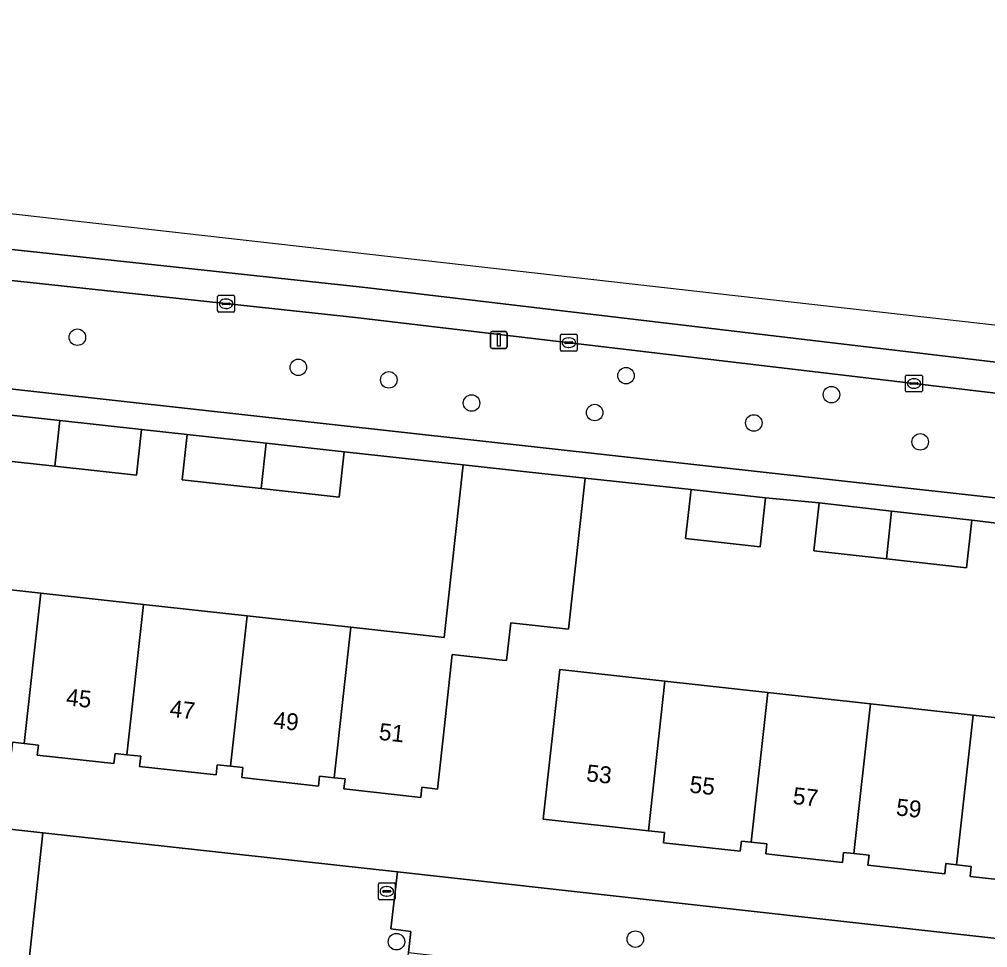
# Model space of a CAD drawing. Extents: x 162082 to 163401, y 388089 to 388636.
# Drawn here: x 163011.1 to 163068.5, y 388498.9 to 388553.8 of the extents above; entities that cross this region are included whole.
import ezdxf

# ---------------------------------------------------------------- set-up
doc = ezdxf.new("R2010")
doc.units = 0
for name, color, linetype in [('IMGEO_Boom', 7, 'Continuous'), ('IMGEO_Brandkraan', 7, 'Continuous'), ('IMGEO_Erf', 7, 'Continuous'), ('IMGEO_Groenvoorziening', 7, 'Continuous'), ('IMGEO_Kolk', 7, 'Continuous'), ('IMGEO_Lichtmast', 7, 'Continuous'), ('IMGEO_Pand', 7, 'Continuous'), ('IMGEO_Pand_nummerreeks', 7, 'Continuous'), ('IMGEO_Rijbaan_lokaal_gesloten', 7, 'Continuous'), ('IMGEO_Voetpad_open', 7, 'Continuous')]:
    doc.layers.add(name, color=color, linetype=linetype)

msp = doc.modelspace()

# ---------------------------------------------------------------- linework, layer by layer
at = {"layer": 'IMGEO_Boom'}
for centre in [(163014.565, 388535.028), (163027.645, 388533.243), (163047.05, 388532.752), (163033.004, 388532.504), (163059.215, 388531.629), (163037.905, 388531.13), (163045.194, 388530.568), (163054.617, 388529.954), (163064.471, 388528.831), (163047.605, 388499.39), (163033.457, 388499.236)]:
    msp.add_circle(centre, 0.489, dxfattribs=at)
at = {"layer": 'IMGEO_Brandkraan'}
for p, q in [((163032.46, 388502.718), (163033.312, 388502.718)), ((163032.385, 388501.792), (163032.385, 388502.644)), ((163032.644, 388502.212), (163032.644, 388502.224)), ((163033.082, 388502.175), (163032.684, 388502.175)), ((163032.687, 388502.261), (163033.085, 388502.261)), ((163032.873, 388502.498), (163032.898, 388502.498)), ((163033.128, 388502.224), (163033.128, 388502.212)), ((163033.386, 388502.644), (163033.386, 388501.792)), ((163033.312, 388501.718), (163032.46, 388501.718)), ((163032.896, 388501.938), (163032.871, 388501.938))]:
    msp.add_line(p, q, dxfattribs=at)
for points in [[(163032.46, 388502.718), (163033.312, 388502.718)], [(163032.385, 388501.792), (163032.385, 388502.644)], [(163033.386, 388502.644), (163033.386, 388501.792)], [(163033.312, 388501.718), (163032.46, 388501.718)]]:
    msp.add_lwpolyline(points, dxfattribs=at)
for centre, radius, start, end in [((163032.462, 388502.642), 0.0765, 91.55205, 178.44795), ((163032.462, 388502.642), 0.0765, 91.55205, 178.44795), ((163033.31, 388502.642), 0.0765, 1.55205, 88.44795), ((163033.31, 388502.642), 0.0765, 1.55205, 88.44795), ((163032.684, 388502.221), 0.0403, 85.87752, 175.75265), ((163032.681, 388502.211), 0.0366, 178.93798, 274.71019), ((163033.085, 388502.218), 0.043, 264.86636, 352.45326), ((163033.089, 388502.223), 0.0386, 1.73085, 96.63898), ((163032.462, 388501.794), 0.0765, 181.55205, 268.44795), ((163032.462, 388501.794), 0.0765, 181.55205, 268.44795), ((163033.31, 388501.794), 0.0765, 271.55205, 358.44795), ((163033.31, 388501.794), 0.0765, 271.55205, 358.44795)]:
    msp.add_arc(centre, radius, start, end, dxfattribs=at)
for centre, major_axis, ratio, start_param, end_param in [((163032.872, 388502.218), (-0.387, 0.002), 0.722429, 4.712389, 7.853982), ((163032.897, 388502.218), (-0.39, 0.002), 0.717154, 1.570796, 4.712389)]:
    msp.add_ellipse(centre, major_axis=major_axis, ratio=ratio, start_param=start_param, end_param=end_param, dxfattribs=at)
at = {"layer": 'IMGEO_Erf'}
for points in [[(163006.144, 388520.566), (163012.403, 388519.876), (163018.473, 388519.207), (163024.622, 388518.529), (163030.752, 388517.854), (163036.277, 388517.243), (163037.405, 388527.476), (163030.369, 388528.242), (163030.073, 388525.558), (163025.454, 388526.067), (163020.759, 388526.585), (163021.055, 388529.269), (163018.365, 388529.555), (163018.068, 388526.862), (163013.233, 388527.395), (163008.697, 388527.895)], [(163070.626, 388523.819), (163067.532, 388524.199), (163067.213, 388521.368), (163062.466, 388521.903), (163058.165, 388522.387), (163058.485, 388525.218), (163055.312, 388525.525), (163054.985, 388522.619), (163050.575, 388523.116), (163050.903, 388526.021), (163044.628, 388526.684), (163043.641, 388517.737), (163040.226, 388518.113), (163039.98, 388515.883), (163039.722, 388515.912), (163036.759, 388516.239), (163036.275, 388511.846), (163035.881, 388508.277), (163034.957, 388508.379), (163034.892, 388507.783), (163030.35, 388508.284), (163030.415, 388508.879), (163029.769, 388508.95), (163028.904, 388509.046), (163028.839, 388508.451), (163024.296, 388508.952), (163024.361, 388509.548), (163023.639, 388509.627), (163022.85, 388509.714), (163022.785, 388509.119), (163018.243, 388509.619), (163018.318, 388510.214), (163017.49, 388510.305), (163016.797, 388510.381), (163016.732, 388509.786), (163012.19, 388510.287), (163012.255, 388510.882), (163011.42, 388510.974), (163010.744, 388511.048)], [(163071.974, 388502.598), (163067.431, 388503.099), (163067.496, 388503.694), (163066.623, 388503.791), (163065.986, 388503.861), (163065.921, 388503.265), (163061.378, 388503.766), (163061.443, 388504.362), (163060.542, 388504.462), (163059.932, 388504.529), (163059.867, 388503.933), (163055.325, 388504.434), (163055.39, 388505.03), (163054.461, 388505.133), (163053.879, 388505.197), (163053.814, 388504.6), (163049.272, 388505.101), (163049.337, 388505.698), (163048.38, 388505.803), (163042.152, 388506.489), (163043.129, 388515.345), (163049.357, 388514.658), (163055.438, 388513.988), (163061.519, 388513.317), (163067.6, 388512.646), (163073.681, 388511.976)], [(163000, 388507.065), (163012.52, 388505.684), (163033.514, 388503.369), (163063.858, 388500), (163153.515, 388490.057)]]:
    msp.add_lwpolyline(points, dxfattribs=at)
at = {"layer": 'IMGEO_Groenvoorziening'}
msp.add_lwpolyline([(163069.433, 388531.658), (163031.039, 388536.202), (163000, 388539.522), (162992.744, 388540.298), (162992.032, 388534.021), (163000, 388533.142), (163155.658, 388515.929), (163156.391, 388522.352), (163145.834, 388523.559), (163144.608, 388523.695)], close=True, dxfattribs=at)
at = {"layer": 'IMGEO_Kolk'}
for p, q in [((163022.87, 388536.583), (163022.87, 388537.435)), ((163022.945, 388537.509), (163023.797, 388537.509)), ((163023.358, 388537.289), (163023.383, 388537.289)), ((163023.871, 388537.435), (163023.871, 388536.583)), ((163023.797, 388536.509), (163022.945, 388536.509)), ((163023.129, 388537.003), (163023.129, 388537.015)), ((163023.567, 388536.966), (163023.169, 388536.966)), ((163023.172, 388537.052), (163023.57, 388537.052)), ((163023.381, 388536.729), (163023.356, 388536.729)), ((163023.613, 388537.015), (163023.613, 388537.003)), ((163043.161, 388534.281), (163043.161, 388535.133)), ((163043.236, 388535.207), (163044.088, 388535.207)), ((163043.649, 388534.987), (163043.674, 388534.987)), ((163044.162, 388535.133), (163044.162, 388534.281)), ((163044.088, 388534.207), (163043.236, 388534.207)), ((163043.42, 388534.701), (163043.42, 388534.713)), ((163043.858, 388534.664), (163043.46, 388534.664)), ((163043.463, 388534.75), (163043.861, 388534.75)), ((163043.672, 388534.427), (163043.647, 388534.427)), ((163043.904, 388534.713), (163043.904, 388534.701)), ((163063.597, 388531.862), (163063.597, 388532.714)), ((163063.672, 388532.788), (163064.524, 388532.788)), ((163064.085, 388532.568), (163064.11, 388532.568)), ((163064.598, 388532.714), (163064.598, 388531.862)), ((163063.856, 388532.282), (163063.856, 388532.294)), ((163064.294, 388532.245), (163063.896, 388532.245)), ((163063.899, 388532.331), (163064.297, 388532.331)), ((163064.108, 388532.008), (163064.083, 388532.008)), ((163064.34, 388532.294), (163064.34, 388532.282)), ((163064.524, 388531.788), (163063.672, 388531.788))]:
    msp.add_line(p, q, dxfattribs=at)
for points in [[(163022.87, 388536.583), (163022.87, 388537.435)], [(163022.945, 388537.509), (163023.797, 388537.509)], [(163023.871, 388537.435), (163023.871, 388536.583)], [(163023.797, 388536.509), (163022.945, 388536.509)], [(163043.161, 388534.281), (163043.161, 388535.133)], [(163043.236, 388535.207), (163044.088, 388535.207)], [(163044.162, 388535.133), (163044.162, 388534.281)], [(163044.088, 388534.207), (163043.236, 388534.207)], [(163063.597, 388531.862), (163063.597, 388532.714)], [(163063.672, 388532.788), (163064.524, 388532.788)], [(163064.598, 388532.714), (163064.598, 388531.862)], [(163064.524, 388531.788), (163063.672, 388531.788)]]:
    msp.add_lwpolyline(points, dxfattribs=at)
for centre, radius, start, end in [((163022.947, 388537.433), 0.0765, 91.55205, 178.44795), ((163022.947, 388537.433), 0.0765, 91.55205, 178.44795), ((163023.795, 388537.433), 0.0765, 1.55205, 88.44795), ((163023.795, 388537.433), 0.0765, 1.55205, 88.44795), ((163022.947, 388536.585), 0.0765, 181.55205, 268.44795), ((163022.947, 388536.585), 0.0765, 181.55205, 268.44795), ((163023.169, 388537.012), 0.0403, 85.87752, 175.75265), ((163023.166, 388537.002), 0.0366, 178.93798, 274.71019), ((163023.57, 388537.009), 0.043, 264.86636, 352.45326), ((163023.574, 388537.014), 0.0386, 1.73085, 96.63898), ((163023.795, 388536.585), 0.0765, 271.55205, 358.44795), ((163023.795, 388536.585), 0.0765, 271.55205, 358.44795), ((163043.238, 388535.131), 0.0765, 91.55205, 178.44795), ((163043.238, 388535.131), 0.0765, 91.55205, 178.44795), ((163044.086, 388535.131), 0.0765, 1.55205, 88.44795), ((163044.086, 388535.131), 0.0765, 1.55205, 88.44795), ((163043.238, 388534.283), 0.0765, 181.55205, 268.44795), ((163043.238, 388534.283), 0.0765, 181.55205, 268.44795), ((163043.46, 388534.71), 0.0403, 85.87752, 175.75265), ((163043.457, 388534.7), 0.0366, 178.93798, 274.71019), ((163043.861, 388534.707), 0.043, 264.86636, 352.45326), ((163043.865, 388534.712), 0.0386, 1.73085, 96.63898), ((163044.086, 388534.283), 0.0765, 271.55205, 358.44795), ((163044.086, 388534.283), 0.0765, 271.55205, 358.44795), ((163063.674, 388532.712), 0.0765, 91.55205, 178.44795), ((163063.674, 388532.712), 0.0765, 91.55205, 178.44795), ((163064.522, 388532.712), 0.0765, 1.55205, 88.44795), ((163064.522, 388532.712), 0.0765, 1.55205, 88.44795), ((163063.896, 388532.291), 0.0403, 85.87752, 175.75265), ((163063.893, 388532.281), 0.0366, 178.93798, 274.71019), ((163064.297, 388532.288), 0.043, 264.86636, 352.45326), ((163064.301, 388532.293), 0.0386, 1.73085, 96.63898), ((163063.674, 388531.864), 0.0765, 181.55205, 268.44795), ((163063.674, 388531.864), 0.0765, 181.55205, 268.44795), ((163064.522, 388531.864), 0.0765, 271.55205, 358.44795), ((163064.522, 388531.864), 0.0765, 271.55205, 358.44795)]:
    msp.add_arc(centre, radius, start, end, dxfattribs=at)
for centre, major_axis, ratio, start_param, end_param in [((163023.357, 388537.009), (-0.387, 0.002), 0.722429, 4.712389, 7.853982), ((163023.382, 388537.009), (-0.39, 0.002), 0.717154, 1.570796, 4.712389), ((163043.648, 388534.707), (-0.387, 0.002), 0.722429, 4.712389, 7.853982), ((163043.673, 388534.707), (-0.39, 0.002), 0.717154, 1.570796, 4.712389), ((163064.084, 388532.288), (-0.387, 0.002), 0.722429, 4.712389, 7.853982), ((163064.109, 388532.288), (-0.39, 0.002), 0.717154, 1.570796, 4.712389)]:
    msp.add_ellipse(centre, major_axis=major_axis, ratio=ratio, start_param=start_param, end_param=end_param, dxfattribs=at)
at = {"layer": 'IMGEO_Lichtmast'}
for p, q in [((163039.121, 388535.365), (163039.911, 388535.365)), ((163039.911, 388535.365), (163039.121, 388535.365)), ((163039.021, 388534.465), (163039.021, 388535.265)), ((163039.021, 388535.265), (163039.021, 388534.465)), ((163040.011, 388535.265), (163040.011, 388534.465)), ((163040.011, 388534.465), (163040.011, 388535.265)), ((163039.911, 388534.365), (163039.121, 388534.365)), ((163039.121, 388534.365), (163039.911, 388534.365))]:
    msp.add_line(p, q, dxfattribs=at)
msp.add_lwpolyline([(163039.441, 388535.24), (163039.591, 388535.24), (163039.591, 388534.49), (163039.441, 388534.49), (163039.441, 388535.24)], dxfattribs=at)
for centre, start, end in [((163039.121, 388535.265), 90, 180), ((163039.121, 388535.265), 90, 180), ((163039.911, 388535.265), 0, 90), ((163039.911, 388535.265), 360, 90), ((163039.121, 388534.465), 180, 270), ((163039.121, 388534.465), 180, 270), ((163039.911, 388534.465), 270, 0), ((163039.911, 388534.465), 270, 0)]:
    msp.add_arc(centre, 0.1, start, end, dxfattribs=at)
at = {"layer": 'IMGEO_Pand'}
for points in [[(163013.531, 388530.088), (163008.994, 388530.588), (163008.697, 388527.895), (163013.233, 388527.395)], [(163013.531, 388530.088), (163013.233, 388527.395), (163018.068, 388526.862), (163018.365, 388529.555)], [(163025.751, 388528.751), (163021.055, 388529.269), (163020.759, 388526.585), (163025.454, 388526.067)], [(163025.751, 388528.751), (163025.454, 388526.067), (163030.073, 388525.558), (163030.369, 388528.242)], [(163030.752, 388517.854), (163029.769, 388508.95), (163030.415, 388508.879), (163030.35, 388508.284), (163034.892, 388507.783), (163034.957, 388508.379), (163035.881, 388508.277), (163036.275, 388511.846), (163036.759, 388516.239), (163039.722, 388515.912), (163039.98, 388515.883), (163040.226, 388518.113), (163043.641, 388517.737), (163044.628, 388526.684), (163041.331, 388527.048), (163037.405, 388527.476), (163036.277, 388517.243)], [(163050.903, 388526.021), (163050.575, 388523.116), (163054.985, 388522.619), (163055.312, 388525.525)], [(163062.466, 388521.903), (163062.779, 388524.734), (163058.485, 388525.218), (163058.165, 388522.387)], [(163062.466, 388521.903), (163067.213, 388521.368), (163067.532, 388524.199), (163062.779, 388524.734)], [(163006.144, 388520.566), (163005.162, 388511.664), (163006.201, 388511.55), (163006.136, 388510.955), (163010.679, 388510.454), (163010.744, 388511.048), (163011.42, 388510.974), (163012.403, 388519.876)], [(163018.473, 388519.207), (163012.403, 388519.876), (163011.42, 388510.974), (163012.255, 388510.882), (163012.19, 388510.287), (163016.732, 388509.786), (163016.797, 388510.381), (163017.49, 388510.305)], [(163023.639, 388509.627), (163024.622, 388518.529), (163018.473, 388519.207), (163017.49, 388510.305), (163018.318, 388510.214), (163018.243, 388509.619), (163022.785, 388509.119), (163022.85, 388509.714)], [(163023.639, 388509.627), (163024.361, 388509.548), (163024.296, 388508.952), (163028.839, 388508.451), (163028.904, 388509.046), (163029.769, 388508.95), (163030.752, 388517.854), (163024.622, 388518.529)], [(163048.38, 388505.803), (163049.357, 388514.658), (163043.129, 388515.345), (163042.152, 388506.489)], [(163048.38, 388505.803), (163049.337, 388505.698), (163049.272, 388505.101), (163053.814, 388504.6), (163053.879, 388505.197), (163054.461, 388505.133), (163055.438, 388513.988), (163049.357, 388514.658)], [(163060.542, 388504.462), (163061.519, 388513.317), (163055.438, 388513.988), (163054.461, 388505.133), (163055.39, 388505.03), (163055.325, 388504.434), (163059.867, 388503.933), (163059.932, 388504.529)], [(163066.623, 388503.791), (163067.6, 388512.646), (163061.519, 388513.317), (163060.542, 388504.462), (163061.443, 388504.362), (163061.378, 388503.766), (163065.921, 388503.265), (163065.986, 388503.861)], [(163073.681, 388511.976), (163067.6, 388512.646), (163066.623, 388503.791), (163067.496, 388503.694), (163067.431, 388503.099), (163071.974, 388502.598), (163072.039, 388503.193), (163072.704, 388503.12)]]:
    msp.add_lwpolyline(points, close=True, dxfattribs=at)
at = {"layer": 'IMGEO_Rijbaan_lokaal_gesloten'}
for points in [[(163178.982, 388523.125), (163175.64, 388523.673), (162908.848, 388553.848), (162908.609, 388551.708), (162949.636, 388547.042), (162964.238, 388545.381), (162989.572, 388542.5), (163000.195, 388541.342), (163031.254, 388538.019), (163031.947, 388537.937), (163069.626, 388533.478), (163131.386, 388526.936), (163144.801, 388525.515), (163163.528, 388523.377)], [(162964.238, 388545.381), (162949.636, 388547.042), (162908.609, 388551.708), (162908.406, 388549.888), (162910.704, 388549.627), (162914.4, 388549.207), (162919.873, 388548.585), (162964.031, 388543.563), (162989.365, 388540.682), (162992.744, 388540.298), (163000, 388539.522), (163031.039, 388536.202), (163069.433, 388531.658), (163144.608, 388523.695), (163145.834, 388523.559), (163156.391, 388522.352), (163163.25, 388521.568)], [(163163.528, 388523.377), (163144.801, 388525.515), (163131.386, 388526.936), (163069.626, 388533.478), (163031.947, 388537.937), (163031.254, 388538.019), (163000.195, 388541.342), (162989.572, 388542.5), (162964.238, 388545.381)]]:
    msp.add_lwpolyline(points, dxfattribs=at)
at = {"layer": 'IMGEO_Voetpad_open'}
for points in [[(163155.658, 388515.929), (163000, 388533.142)], [(163008.994, 388530.588), (163013.531, 388530.088), (163018.365, 388529.555), (163021.055, 388529.269), (163025.751, 388528.751), (163030.369, 388528.242), (163037.405, 388527.476), (163041.331, 388527.048), (163044.628, 388526.684), (163050.903, 388526.021), (163055.312, 388525.525), (163058.485, 388525.218), (163062.779, 388524.734), (163067.532, 388524.199), (163070.626, 388523.819)], [(163031.637, 388498.413), (163034.123, 388498.146), (163034.174, 388498.595), (163034.318, 388499.849), (163033.128, 388500), (163033.514, 388503.369), (163012.52, 388505.684), (163010.117, 388483.387), (163007.709, 388461.677), (163006.728, 388452.585), (163006.395, 388449.048)], [(163063.858, 388500), (163033.514, 388503.369), (163033.128, 388500), (163034.318, 388499.849), (163034.174, 388498.595), (163041.533, 388497.772), (163041.485, 388497.337), (163042.175, 388497.258), (163042.677, 388497.199)], [(163168.373, 388488.286), (163166.876, 388488.46), (163166.867, 388488.448), (163161.74, 388489.145), (163153.515, 388490.057), (163063.858, 388500)]]:
    msp.add_lwpolyline(points, dxfattribs=at)
msp.add_lwpolyline([(163007.019, 388483.39), (162976.987, 388486.526), (162977.587, 388491.834), (163007.569, 388488.405), (163007.046, 388483.639), (163010.117, 388483.387), (163012.52, 388505.684), (163000, 388507.065), (162976.669, 388509.646), (162973.287, 388510.017), (162972.195, 388500), (162967.668, 388458.452), (162967.535, 388456.949), (162970.969, 388456.63), (162971.294, 388459.612), (163002.482, 388456.095), (163002.145, 388453.098), (163003.718, 388452.92)], close=True, dxfattribs=at)

# ---------------------------------------------------------------- texts
at = {"layer": 'IMGEO_Pand_nummerreeks'}
for s, rotation, p in [('45', 353.70816, (163013.861, 388513.24)), ('47', 353.70816, (163019.997, 388512.564)), ('49', 353.70816, (163026.132, 388511.887)), ('51', 353.70816, (163032.381, 388511.198)), ('53', 353.7069, (163044.664, 388508.747)), ('55', 353.7069, (163050.778, 388508.073)), ('57', 353.7069, (163056.891, 388507.399)), ('59', 353.7069, (163063.005, 388506.725))]:
    msp.add_text(s, height=1, rotation=rotation, dxfattribs=at).set_placement(p)

doc.saveas('drawing.dxf')
